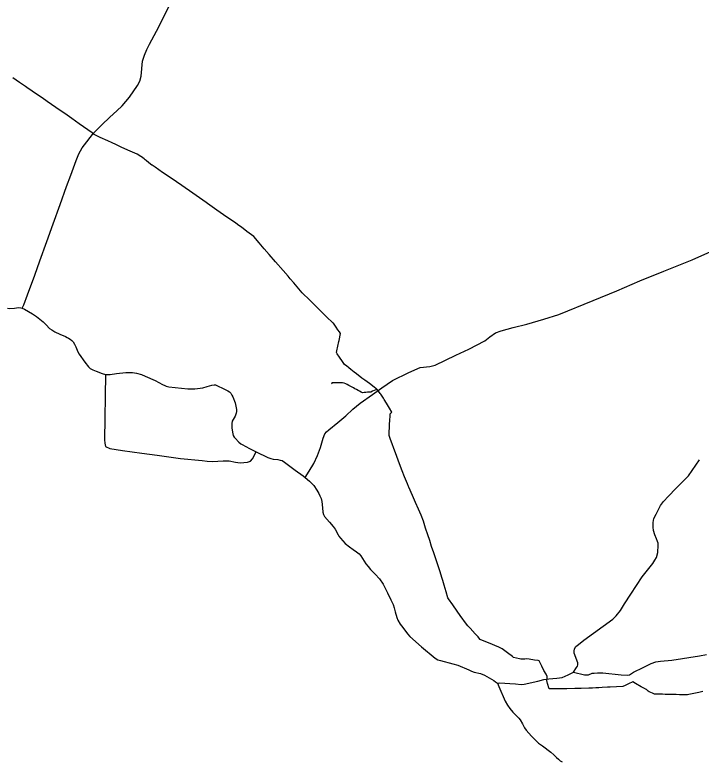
# Model space of a CAD drawing. Extents: x -789162 to -606354, y -1062736 to -945481.
# Drawn here: x -681981 to -677637, y -962320 to -957594 of the extents above; entities that cross this region are included whole.
import ezdxf

# ---------------------------------------------------------------- set-up
doc = ezdxf.new("R2010")
doc.units = 0
for name, color, linetype in [('_SIRSI VZTAHY_SILNICE II TRIDY_STAV', 7, 'Continuous'), ('_SIRSI VZTAHY_SILNICE III TRIDY_STAV', 7, 'Continuous'), ('_SIRSI VZTAHY_VTL PLYNOVOD', 7, 'Continuous')]:
    doc.layers.add(name, color=color, linetype=linetype)

msp = doc.modelspace()

# ---------------------------------------------------------------- linework, layer by layer
at = {"layer": '_SIRSI VZTAHY_SILNICE II TRIDY_STAV'}
for points in [[(-682027.3, -959451), (-682016.8, -959453.9), (-681983.2, -959451), (-681957.8, -959447.8), (-681943.8, -959448.6), (-681934.4, -959450.6)], [(-681934.4, -959450.6), (-681919.8, -959457.5), (-681869.7, -959488.3), (-681844.8, -959504.9), (-681802.8, -959537), (-681782.6, -959557.2), (-681761.5, -959579.2), (-681748, -959589.6), (-681728.2, -959600.4), (-681696.1, -959615.3), (-681660.9, -959631.7), (-681650.1, -959636.2), (-681642.6, -959640.6), (-681630.2, -959648.6), (-681620.9, -959656.8), (-681611.7, -959665.1), (-681604.1, -959678.3), (-681595.1, -959696.5), (-681582.1, -959728.3), (-681573.4, -959742.7), (-681539, -959792.8), (-681515.7, -959823.6), (-681504.3, -959834.4), (-681486.9, -959842.8), (-681465.7, -959851.1), (-681429.4, -959864.8), (-681408.1, -959870.8)], [(-681408.1, -959870.8), (-681394.2, -959872), (-681378.3, -959871.1), (-681338.4, -959865.6), (-681279.3, -959858.8), (-681254.3, -959857.9), (-681236, -959858.2), (-681210.6, -959862.7), (-681179.4, -959872), (-681155.8, -959881.2), (-681092.6, -959909.8), (-681045.8, -959934.7), (-681032.5, -959941), (-681023.3, -959945.5), (-681006.9, -959950.3), (-680885.5, -959961.9), (-680842.2, -959963.1), (-680790.4, -959955.2), (-680763.9, -959947.1), (-680733.8, -959938.2), (-680719.6, -959936.7), (-680711.4, -959937.7), (-680701.8, -959941.3), (-680657.4, -959961.7), (-680633.2, -959975), (-680623, -959981.7), (-680614.2, -959990), (-680606.6, -960001.6), (-680600.3, -960013.3), (-680587.5, -960051.3), (-680582.4, -960071.4), (-680578.8, -960092.6), (-680577.7, -960105.1), (-680580.6, -960115.9), (-680586.5, -960135.5), (-680599.2, -960156.4), (-680604.7, -960166.7), (-680608.4, -960181.5), (-680607.1, -960210.8), (-680601.8, -960246.6), (-680598.9, -960256.7), (-680592.6, -960267.6), (-680586.7, -960274.7), (-680564.1, -960299.1), (-680550.5, -960309.8), (-680542.2, -960315), (-680494.9, -960340.5), (-680453.3, -960361.3)], [(-680453.3, -960361.3), (-680379.6, -960397.5), (-680361.5, -960403.4), (-680345.2, -960407.2), (-680316.9, -960410.4), (-680301.5, -960413.3), (-680289.1, -960417), (-680273.5, -960425.7), (-680206, -960476.5), (-680155.5, -960514.1), (-680142.4, -960523.8)], [(-680142.4, -960523.8), (-680115, -960546.1), (-680100.3, -960560.7), (-680088, -960574.7), (-680070.3, -960604.1), (-680057, -960625.8), (-680049.5, -960640.5), (-680042.9, -960657.7), (-680037.5, -960675.4), (-680033, -960714.9), (-680031.4, -960744.1), (-680028.2, -960758.8), (-680021.9, -960771.1), (-679988.2, -960807.4), (-679965.1, -960834.5), (-679952.9, -960851.8), (-679935.2, -960886.4), (-679929.8, -960896), (-679920.5, -960908.4), (-679889.4, -960941.5), (-679863.5, -960962.8), (-679840.4, -960980.3), (-679818.1, -960994.6), (-679802.3, -961007.8), (-679791.3, -961019.1), (-679758.8, -961069.7), (-679745.3, -961087.1), (-679729, -961107), (-679699.2, -961135), (-679673, -961165.3), (-679649.7, -961199.9), (-679636.3, -961224.9), (-679621.3, -961253.8), (-679600.5, -961297.8), (-679586.1, -961327.9), (-679578.9, -961349.8), (-679573.8, -961374.8), (-679563.8, -961410.2), (-679556.8, -961428.1), (-679542.5, -961451.7), (-679525.6, -961474.7), (-679495.5, -961513.2), (-679479.8, -961530), (-679406.7, -961596.3), (-679320.1, -961668.4), (-679303.8, -961677.4), (-679286.4, -961683.6), (-679208.1, -961702.8), (-679176.6, -961711.4), (-679106.2, -961742.6), (-679089.7, -961750.2), (-679074.2, -961755.8), (-679032.4, -961765.1), (-679007.4, -961776.2), (-678948.8, -961810.1), (-678937.7, -961816.8), (-678926.1, -961825.4)], [(-678926.1, -961825.4), (-678921.1, -961836.2), (-678916.5, -961848.2), (-678877.6, -961939.6), (-678863, -961964.6), (-678848.2, -961986.9), (-678829, -962010.4), (-678805.7, -962032.7), (-678789.8, -962048.3), (-678782.1, -962058.6), (-678768, -962083.3), (-678754, -962108.9), (-678743.8, -962124.7), (-678709.5, -962162), (-678665.2, -962205.1), (-678641.5, -962223.4), (-678587.6, -962263.5), (-678568, -962279.9), (-678551.2, -962296.6), (-678540.4, -962306.8), (-678528.3, -962317.3), (-678516.6, -962324.8)]]:
    msp.add_lwpolyline(points, dxfattribs=at)
at = {"layer": '_SIRSI VZTAHY_SILNICE III TRIDY_STAV'}
for points in [[(-681934.4, -959450.6), (-681924.4, -959431.1), (-681900.7, -959367.8), (-681855.8, -959241.7), (-681822.7, -959150.8), (-681779.4, -959030), (-681738.1, -958916.7), (-681695, -958795.6), (-681653.7, -958679.9), (-681626.2, -958608.7), (-681592.9, -958517.1), (-681576.7, -958473.2), (-681555.5, -958436), (-681526.2, -958398.2), (-681483.4, -958343.8), (-681430.5, -958290.7), (-681379.1, -958242.6), (-681335.1, -958201.8), (-681302.6, -958170.1), (-681255.2, -958115.1), (-681205.6, -958040.8), (-681190.6, -958014.8), (-681181.2, -957983.1), (-681172.1, -957886.8), (-681161.3, -957848.4), (-681146.2, -957814), (-681128.2, -957778.5), (-681084.7, -957696.8), (-681048.1, -957627.8), (-680983.3, -957491.7)], [(-680142.4, -960523.8), (-680118.7, -960484), (-680088.9, -960434.1), (-680064.9, -960383.5), (-680045.5, -960332.9), (-680029.7, -960275.5), (-680018.4, -960247.7), (-680008.1, -960234), (-679993.6, -960221.9), (-679936.3, -960175.8), (-679886.1, -960132.4), (-679841.6, -960091.1), (-679794.3, -960052.5), (-679717.8, -959997.7), (-679657.2, -959955.6), (-679590.8, -959910.1), (-679487.4, -959858), (-679414.2, -959826.4), (-679353.9, -959820.4), (-679321.1, -959811.7), (-679189.2, -959749.4), (-679108.1, -959710.6), (-679005.6, -959659), (-678973.8, -959632), (-678938.6, -959607.2), (-678903.4, -959594.5), (-678826.8, -959573.9), (-678740.4, -959553.2), (-678631.2, -959521), (-678537.5, -959490.5), (-678319.2, -959401.9), (-678169.4, -959340.8), (-678023.6, -959279.3), (-677872.5, -959217.1), (-677693.4, -959144.8), (-677574.4, -959091.7)], [(-681408.1, -959870.8), (-681413.1, -960284.6), (-681411.5, -960305.6), (-681406.8, -960328.1), (-681380, -960339.5), (-681300.3, -960353.2), (-681177.6, -960369.6), (-681080.8, -960382.7), (-680931.9, -960402.5), (-680796.1, -960416.9), (-680763.9, -960420.4), (-680730, -960421.5), (-680662.7, -960418.3), (-680624.2, -960417.2), (-680584.9, -960426.4), (-680554.1, -960430.7), (-680507.8, -960427.5), (-680490.1, -960420), (-680477.7, -960406.3), (-680453.3, -960361.3)], [(-678445.2, -961757.3), (-678425.3, -961727.4), (-678419.4, -961718.8), (-678416, -961711), (-678416.8, -961697.8), (-678440.4, -961636), (-678440.8, -961623.1), (-678438.9, -961608.3), (-678428.8, -961594.9), (-678412.4, -961580.3), (-678379.7, -961553.9), (-678196, -961420.1), (-678174.6, -961399), (-678147, -961365.4), (-678121.9, -961323.9), (-678081.6, -961262.2), (-678010.7, -961152), (-677942.9, -961068.3), (-677928.7, -961048.2), (-677918.6, -961029.5), (-677911.5, -960998), (-677907.5, -960953.1), (-677909.1, -960939.8), (-677912.8, -960928.4), (-677919.2, -960912.6), (-677929.8, -960886.3), (-677936.9, -960859.6), (-677940, -960837.6), (-677939.8, -960808.8), (-677935.3, -960784.2), (-677921, -960756.7), (-677908.3, -960729.9), (-677892.7, -960701.1), (-677874.9, -960675.4), (-677843.5, -960642.1), (-677795.8, -960593.4), (-677728.1, -960526.5), (-677715.7, -960513.8), (-677647.4, -960411.2)], [(-678445.2, -961757.3), (-678375.6, -961773.4), (-678361.3, -961774.4), (-678350.2, -961772.6), (-678326.9, -961763.6), (-678313.5, -961761.8), (-678291.5, -961760.7), (-678259.7, -961761.2), (-678142.7, -961772.8), (-678105.6, -961776), (-678090, -961773.4), (-678063.7, -961757.3), (-678004.1, -961726.2), (-677952.5, -961701.3), (-677922.6, -961691.5), (-677893.3, -961687), (-677822.5, -961681.2), (-677646.2, -961653.6), (-677601.3, -961644.7)], [(-678926.1, -961825.4), (-678910.3, -961824.8), (-678848.4, -961828.1), (-678811.9, -961831.2), (-678775.4, -961834), (-678756, -961833.3), (-678670.8, -961813.4), (-678632.6, -961803.2), (-678599.9, -961797.8), (-678550, -961793.8), (-678516.8, -961789.4), (-678479, -961773.4), (-678445.2, -961757.3)]]:
    msp.add_lwpolyline(points, dxfattribs=at)
at = {"layer": '_SIRSI VZTAHY_VTL PLYNOVOD'}
for points in [[(-679688.9, -959965.9), (-679689.8, -959965.2), (-679695.1, -959961.1), (-679705.9, -959952.7), (-679736.2, -959929.3), (-679765, -959907.7), (-679783.6, -959893.7), (-679817.3, -959868.2), (-679832.9, -959856), (-679853.5, -959840), (-679867.5, -959829), (-679882.6, -959817.2), (-679886.5, -959814.1), (-679894.4, -959807.9), (-679907.8, -959788.4), (-679926.7, -959760.7), (-679940.5, -959740.5), (-679945.4, -959732.9), (-679943.1, -959722.5), (-679936.5, -959691.8), (-679930.1, -959662.1), (-679928.9, -959656.5), (-679919.6, -959612.5), (-679926.5, -959601.7), (-679935.6, -959587.7), (-679946.8, -959572), (-679964.8, -959546.9), (-679967.1, -959543.6), (-679967.2, -959543.5), (-680007.5, -959505.4), (-680032.8, -959481), (-680043.6, -959470.6), (-680067.2, -959447.2), (-680114.3, -959400.9), (-680161.8, -959353.7), (-680184.3, -959328.1), (-680216, -959290), (-680237.3, -959265), (-680251.6, -959248.2), (-680281.6, -959212.7), (-680330.7, -959157.2), (-680370.9, -959110.8), (-680402.4, -959074.6), (-680433.9, -959038.3), (-680467.3, -958998.5), (-680512.4, -958965.1), (-680547, -958939.3), (-680568.6, -958923.1), (-680570.9, -958921.4), (-680584.5, -958911.9), (-680638.5, -958874.4), (-680701.6, -958830.6), (-680760.6, -958789.3), (-680770.5, -958782.4), (-680854.3, -958723.6), (-680924, -958675.2), (-680990.6, -958629.1), (-681045.5, -958591.4), (-681092.9, -958559.2), (-681112.3, -958545.8), (-681113.2, -958545.1), (-681132, -958530.4), (-681150.2, -958516.3), (-681156.9, -958511.1), (-681157.9, -958510.3), (-681163, -958506), (-681170.3, -958499.8), (-681171.4, -958498.9), (-681174.1, -958496.7), (-681184.3, -958490), (-681207.5, -958477), (-681251.4, -958457.4), (-681303.5, -958433.4), (-681342.9, -958415.2), (-681364.8, -958405.3), (-681392.5, -958392.3), (-681440.6, -958369.6), (-681462.7, -958359.3), (-681478.8, -958351.8), (-681481.1, -958350.1), (-681492.6, -958341.9), (-681573.1, -958283.9), (-681620.3, -958250.6), (-681664.3, -958219.5), (-681680.7, -958207.9), (-681722, -958180), (-681776, -958142.8), (-681808.6, -958120.2), (-681832.5, -958103.8), (-681871.3, -958077.3), (-681905.3, -958053.4), (-681914.4, -958047.1), (-681950.9, -958022.2), (-681995, -957991.7)], [(-679690.9, -959966.8), (-679691.1, -959966.8), (-679696.4, -959968.4), (-679705.8, -959972.8), (-679716.3, -959977.9), (-679726.6, -959982.8), (-679737.2, -959983.5), (-679748.2, -959984.3), (-679759, -959985), (-679770.2, -959985.8), (-679781.2, -959986.6), (-679788.9, -959982.4), (-679799, -959977.3), (-679808.6, -959972), (-679818.3, -959966.9), (-679828.2, -959961.6), (-679838.1, -959956.3), (-679858, -959945.8), (-679867.7, -959940.6), (-679877.6, -959935.4), (-679886.8, -959930.5), (-679896.5, -959925.3), (-679906.6, -959925.1), (-679917.6, -959924.9), (-679928.5, -959924.7), (-679939.7, -959924.5), (-679950.7, -959924.3), (-679961.9, -959924.1), (-679973.5, -959923.9), (-679974.1, -959925.9), (-679974.4, -959926.8), (-679974.7, -959927.5), (-679974.8, -959928), (-679974.8, -959928.1), (-679975, -959928.4), (-679975.2, -959929), (-679975.3, -959929.3), (-679975.7, -959930.6)], [(-679690.9, -959966.8), (-679690.4, -959966.6), (-679690, -959966.5)], [(-679690, -959966.5), (-679689.8, -959967.1), (-679690, -959967.2), (-679690.3, -959967.3), (-679690.6, -959967.4), (-679690.9, -959966.8)], [(-679688.9, -959965.9), (-679689.8, -959966.4), (-679690, -959966.5)], [(-677625.3, -961879.1), (-677650.7, -961884.8), (-677671.1, -961889.3), (-677693, -961894.1), (-677713.2, -961898.6), (-677723.2, -961900.8), (-677733.6, -961900.6), (-677752.4, -961900.3), (-677772.3, -961899.8), (-677794.4, -961898.9), (-677818.3, -961898.1), (-677845.9, -961897.3), (-677856.9, -961897.1), (-677864.5, -961897), (-677881.2, -961896.8), (-677902.6, -961896.6), (-677931, -961896.3), (-677945.1, -961889.7), (-677964.4, -961880.6), (-677972.7, -961876.7), (-677982.6, -961867), (-677988.7, -961863.5), (-677991.3, -961862.1), (-678015.1, -961848.5), (-678052.1, -961828), (-678069.5, -961818.1), (-678095.6, -961830.5), (-678118.1, -961841.3), (-678131.9, -961847.3), (-678172.5, -961849.5), (-678212.2, -961851.5), (-678223.2, -961852), (-678229.4, -961852.4), (-678261.9, -961854.4), (-678284.2, -961855.5), (-678286, -961855.6), (-678302.6, -961856.4), (-678323.6, -961857.3), (-678347.5, -961858.1), (-678395.9, -961859.5), (-678436.2, -961860.4), (-678487.5, -961861.3), (-678573, -961862.7), (-678598.9, -961863.1), (-678608.7, -961828.5), (-678614, -961809.4), (-678613.6, -961805.4), (-678611.9, -961794.8), (-678610.5, -961784.8), (-678618.4, -961769.9), (-678631.5, -961745.1), (-678644.8, -961719.5), (-678662, -961684.5), (-678668.8, -961683.5), (-678690.9, -961680.1), (-678725.6, -961675.2), (-678741.1, -961673.1), (-678753.1, -961673.7), (-678771, -961674.7), (-678777.9, -961673.5), (-678787.2, -961672), (-678824.1, -961663.4), (-678830.9, -961658.2), (-678863.1, -961633.4), (-678895.4, -961608.6), (-678899.3, -961605.6), (-678916.1, -961598.6), (-678942.8, -961587.4), (-678972.1, -961575.5), (-679010.1, -961559.6), (-679035, -961549.2), (-679042.7, -961539.8), (-679048, -961533.6), (-679055.4, -961524.9), (-679058.5, -961521.5), (-679066.4, -961513.5), (-679099.3, -961478.5), (-679113.1, -961463.8), (-679122, -961451.5), (-679161.1, -961397.2), (-679181.1, -961369.4), (-679208.8, -961330.7), (-679236.2, -961292.5), (-679239.3, -961286.1), (-679250.5, -961247.4), (-679263.4, -961204.8), (-679272.4, -961175.3), (-679278.2, -961156.3), (-679288.8, -961121.7), (-679291.2, -961114.3), (-679303.8, -961076.2), (-679318.5, -961033.4), (-679329, -961001.4), (-679342.7, -960960.5), (-679355, -960923.5), (-679366.9, -960886.5), (-679380.4, -960843.8), (-679393.8, -960801.3), (-679409.9, -960762.1), (-679425.8, -960724.9), (-679443.8, -960682.9), (-679463.3, -960637.9), (-679486.5, -960584.5), (-679488.4, -960580.2), (-679495.3, -960564.2), (-679502.2, -960548.3), (-679514.2, -960518.9), (-679528.8, -960482.5), (-679545.5, -960437.7), (-679571.6, -960366.9), (-679581.8, -960339.2), (-679592.3, -960310.4), (-679602.3, -960282.5), (-679611.3, -960257.2), (-679611.1, -960249.6), (-679611, -960241.6), (-679610.9, -960240.6), (-679610.9, -960237.6), (-679610.4, -960232.6), (-679609.2, -960209.4), (-679608.3, -960187.9), (-679607.2, -960161.5), (-679606.1, -960135.8), (-679605.4, -960121.2), (-679602.4, -960118), (-679596.7, -960112), (-679594.9, -960110.1), (-679610.1, -960084.5), (-679628.6, -960052.5), (-679643, -960029), (-679647.7, -960021.4), (-679665.2, -959996.3), (-679666.2, -959994.8), (-679668.8, -959991.1), (-679678.3, -959977.5), (-679685.4, -959968.6), (-679688.9, -959965.9), (-679688.9, -959965.9)]]:
    msp.add_lwpolyline(points, dxfattribs=at)

doc.saveas('drawing.dxf')
